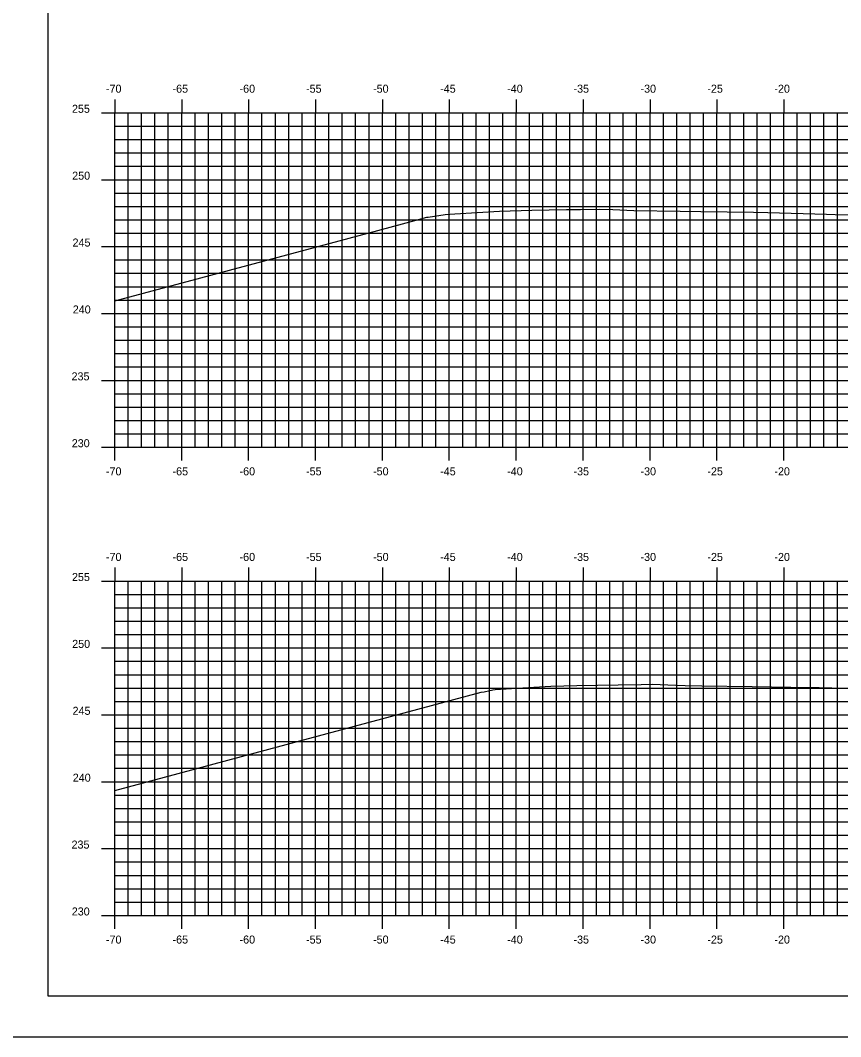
# Model space of a CAD drawing. Extents: x 1168600 to 1177589, y 610178 to 611246.
# Drawn here: x 1172101.7 to 1172163, y 610268.7 to 610344.7 of the extents above; entities that cross this region are included whole.
import ezdxf

# ---------------------------------------------------------------- set-up
doc = ezdxf.new("R2010")
doc.units = 0
for name, color, linetype in [('_Station Equation', 7, 'Continuous'), ('BORDER', 7, 'Continuous'), ('H_V ANNOTATION', 7, 'Continuous'), ('MAJOR', 7, 'Continuous'), ('MINOR', 7, 'Continuous'), ('PLOT BOUNDARY', 7, 'Continuous')]:
    doc.layers.add(name, color=color, linetype=linetype)

msp = doc.modelspace()

# ---------------------------------------------------------------- linework, layer by layer
at = {"layer": '_Station Equation'}
for points in [[(1172108.767, 610323.745), (1172128.424, 610328.999), (1172131.453, 610329.825), (1172132.083, 610329.993), (1172132.115, 610329.999), (1172132.122, 610330), (1172132.153, 610330.004), (1172132.178, 610330.009), (1172133.456, 610330.209), (1172134.171, 610330.252), (1172137.513, 610330.458), (1172139.94, 610330.512), (1172142.529, 610330.571), (1172143.573, 610330.583), (1172144.992, 610330.601), (1172145.984, 610330.564), (1172147.546, 610330.506), (1172151.031, 610330.453), (1172152.562, 610330.429), (1172156.488, 610330.361), (1172157.578, 610330.344), (1172161.946, 610330.225), (1172162.594, 610330.208), (1172167.405, 610330.076)], [(1172108.767, 610287.138), (1172136.148, 610294.491), (1172136.364, 610294.526), (1172136.46, 610294.55), (1172136.69, 610294.587), (1172137.028, 610294.658), (1172137.192, 610294.691), (1172138.411, 610294.763), (1172141.365, 610294.941), (1172143.291, 610294.985), (1172146.378, 610295.053), (1172148.111, 610295.076), (1172148.915, 610295.085), (1172150.706, 610295.017), (1172151.391, 610294.991), (1172152.645, 610294.974), (1172156.403, 610294.924), (1172160.746, 610294.849), (1172161.416, 610294.838), (1172166.15, 610294.712)]]:
    msp.add_lwpolyline(points, dxfattribs=at)
at = {"layer": 'BORDER'}
for p, q in [((1172103.767, 610376.801), (1172103.767, 610271.801)), ((1172103.767, 610271.801), (1172263.767, 610271.801))]:
    msp.add_line(p, q, dxfattribs=at)
at = {"layer": 'MAJOR'}
for p, q in [((1172108.767, 610338.803), (1172108.767, 610337.801)), ((1172113.767, 610338.803), (1172113.767, 610337.801)), ((1172118.767, 610338.803), (1172118.767, 610337.801)), ((1172123.767, 610338.803), (1172123.767, 610337.801)), ((1172128.767, 610338.803), (1172128.767, 610337.801)), ((1172133.767, 610338.803), (1172133.767, 610337.801)), ((1172138.767, 610338.803), (1172138.767, 610337.801)), ((1172143.767, 610338.803), (1172143.767, 610337.801)), ((1172148.767, 610338.803), (1172148.767, 610337.801)), ((1172153.767, 610338.803), (1172153.767, 610337.801)), ((1172158.767, 610338.803), (1172158.767, 610337.801)), ((1172107.765, 610337.801), (1172108.767, 610337.801)), ((1172108.767, 610337.801), (1172248.767, 610337.801)), ((1172108.767, 610312.801), (1172108.767, 610337.801)), ((1172108.767, 610312.801), (1172108.767, 610337.801)), ((1172108.767, 610337.801), (1172248.767, 610337.801)), ((1172113.767, 610312.801), (1172113.767, 610337.801)), ((1172118.767, 610312.801), (1172118.767, 610337.801)), ((1172123.767, 610312.801), (1172123.767, 610337.801)), ((1172128.767, 610312.801), (1172128.767, 610337.801)), ((1172133.767, 610312.801), (1172133.767, 610337.801)), ((1172138.767, 610312.801), (1172138.767, 610337.801)), ((1172143.767, 610312.801), (1172143.767, 610337.801)), ((1172148.767, 610312.801), (1172148.767, 610337.801)), ((1172153.767, 610312.801), (1172153.767, 610337.801)), ((1172158.767, 610312.801), (1172158.767, 610337.801)), ((1172107.765, 610332.801), (1172108.767, 610332.801)), ((1172108.767, 610332.801), (1172248.767, 610332.801)), ((1172107.765, 610327.801), (1172108.767, 610327.801)), ((1172108.767, 610327.801), (1172248.767, 610327.801)), ((1172107.765, 610322.801), (1172108.767, 610322.801)), ((1172108.767, 610322.801), (1172248.767, 610322.801)), ((1172107.765, 610317.801), (1172108.767, 610317.801)), ((1172108.767, 610317.801), (1172248.767, 610317.801)), ((1172107.765, 610312.801), (1172108.767, 610312.801)), ((1172108.767, 610312.801), (1172248.767, 610312.801)), ((1172108.767, 610312.801), (1172248.767, 610312.801)), ((1172108.767, 610311.799), (1172108.767, 610312.801)), ((1172113.767, 610311.799), (1172113.767, 610312.801)), ((1172118.767, 610311.799), (1172118.767, 610312.801)), ((1172123.767, 610311.799), (1172123.767, 610312.801)), ((1172128.767, 610311.799), (1172128.767, 610312.801)), ((1172133.767, 610311.799), (1172133.767, 610312.801)), ((1172138.767, 610311.799), (1172138.767, 610312.801)), ((1172143.767, 610311.799), (1172143.767, 610312.801)), ((1172148.767, 610311.799), (1172148.767, 610312.801)), ((1172153.767, 610311.799), (1172153.767, 610312.801)), ((1172158.767, 610311.799), (1172158.767, 610312.801)), ((1172108.767, 610303.803), (1172108.767, 610302.801)), ((1172113.767, 610303.803), (1172113.767, 610302.801)), ((1172118.767, 610303.803), (1172118.767, 610302.801)), ((1172123.767, 610303.803), (1172123.767, 610302.801)), ((1172128.767, 610303.803), (1172128.767, 610302.801)), ((1172133.767, 610303.803), (1172133.767, 610302.801)), ((1172138.767, 610303.803), (1172138.767, 610302.801)), ((1172143.767, 610303.803), (1172143.767, 610302.801)), ((1172148.767, 610303.803), (1172148.767, 610302.801)), ((1172153.767, 610303.803), (1172153.767, 610302.801)), ((1172158.767, 610303.803), (1172158.767, 610302.801)), ((1172107.765, 610302.801), (1172108.767, 610302.801)), ((1172108.767, 610302.801), (1172248.767, 610302.801)), ((1172108.767, 610277.801), (1172108.767, 610302.801)), ((1172108.767, 610277.801), (1172108.767, 610302.801)), ((1172108.767, 610302.801), (1172248.767, 610302.801)), ((1172113.767, 610277.801), (1172113.767, 610302.801)), ((1172118.767, 610277.801), (1172118.767, 610302.801)), ((1172123.767, 610277.801), (1172123.767, 610302.801)), ((1172128.767, 610277.801), (1172128.767, 610302.801)), ((1172133.767, 610277.801), (1172133.767, 610302.801)), ((1172138.767, 610277.801), (1172138.767, 610302.801)), ((1172143.767, 610277.801), (1172143.767, 610302.801)), ((1172148.767, 610277.801), (1172148.767, 610302.801)), ((1172153.767, 610277.801), (1172153.767, 610302.801)), ((1172158.767, 610277.801), (1172158.767, 610302.801)), ((1172107.765, 610297.801), (1172108.767, 610297.801)), ((1172108.767, 610297.801), (1172248.767, 610297.801)), ((1172107.765, 610292.801), (1172108.767, 610292.801)), ((1172108.767, 610292.801), (1172248.767, 610292.801)), ((1172107.765, 610287.801), (1172108.767, 610287.801)), ((1172108.767, 610287.801), (1172248.767, 610287.801)), ((1172107.765, 610282.801), (1172108.767, 610282.801)), ((1172108.767, 610282.801), (1172248.767, 610282.801)), ((1172107.765, 610277.801), (1172108.767, 610277.801)), ((1172108.767, 610277.801), (1172248.767, 610277.801)), ((1172108.767, 610277.801), (1172248.767, 610277.801)), ((1172108.767, 610276.799), (1172108.767, 610277.801)), ((1172113.767, 610276.799), (1172113.767, 610277.801)), ((1172118.767, 610276.799), (1172118.767, 610277.801)), ((1172123.767, 610276.799), (1172123.767, 610277.801)), ((1172128.767, 610276.799), (1172128.767, 610277.801)), ((1172133.767, 610276.799), (1172133.767, 610277.801)), ((1172138.767, 610276.799), (1172138.767, 610277.801)), ((1172143.767, 610276.799), (1172143.767, 610277.801)), ((1172148.767, 610276.799), (1172148.767, 610277.801)), ((1172153.767, 610276.799), (1172153.767, 610277.801)), ((1172158.767, 610276.799), (1172158.767, 610277.801))]:
    msp.add_line(p, q, dxfattribs=at)
at = {"layer": 'MINOR'}
for p, q in [((1172109.767, 610312.801), (1172109.767, 610337.801)), ((1172110.767, 610312.801), (1172110.767, 610337.801)), ((1172111.767, 610312.801), (1172111.767, 610337.801)), ((1172112.767, 610312.801), (1172112.767, 610337.801)), ((1172114.767, 610312.801), (1172114.767, 610337.801)), ((1172115.767, 610312.801), (1172115.767, 610337.801)), ((1172116.767, 610312.801), (1172116.767, 610337.801)), ((1172117.767, 610312.801), (1172117.767, 610337.801)), ((1172119.767, 610312.801), (1172119.767, 610337.801)), ((1172120.767, 610312.801), (1172120.767, 610337.801)), ((1172121.767, 610312.801), (1172121.767, 610337.801)), ((1172122.767, 610312.801), (1172122.767, 610337.801)), ((1172124.767, 610312.801), (1172124.767, 610337.801)), ((1172125.767, 610312.801), (1172125.767, 610337.801)), ((1172126.767, 610312.801), (1172126.767, 610337.801)), ((1172127.767, 610312.801), (1172127.767, 610337.801)), ((1172129.767, 610312.801), (1172129.767, 610337.801)), ((1172130.767, 610312.801), (1172130.767, 610337.801)), ((1172131.767, 610312.801), (1172131.767, 610337.801)), ((1172132.767, 610312.801), (1172132.767, 610337.801)), ((1172134.767, 610312.801), (1172134.767, 610337.801)), ((1172135.767, 610312.801), (1172135.767, 610337.801)), ((1172136.767, 610312.801), (1172136.767, 610337.801)), ((1172137.767, 610312.801), (1172137.767, 610337.801)), ((1172139.767, 610312.801), (1172139.767, 610337.801)), ((1172140.767, 610312.801), (1172140.767, 610337.801)), ((1172141.767, 610312.801), (1172141.767, 610337.801)), ((1172142.767, 610312.801), (1172142.767, 610337.801)), ((1172144.767, 610312.801), (1172144.767, 610337.801)), ((1172145.767, 610312.801), (1172145.767, 610337.801)), ((1172146.767, 610312.801), (1172146.767, 610337.801)), ((1172147.767, 610312.801), (1172147.767, 610337.801)), ((1172149.767, 610312.801), (1172149.767, 610337.801)), ((1172150.767, 610312.801), (1172150.767, 610337.801)), ((1172151.767, 610312.801), (1172151.767, 610337.801)), ((1172152.767, 610312.801), (1172152.767, 610337.801)), ((1172154.767, 610312.801), (1172154.767, 610337.801)), ((1172155.767, 610312.801), (1172155.767, 610337.801)), ((1172156.767, 610312.801), (1172156.767, 610337.801)), ((1172157.767, 610312.801), (1172157.767, 610337.801)), ((1172159.767, 610312.801), (1172159.767, 610337.801)), ((1172160.767, 610312.801), (1172160.767, 610337.801)), ((1172161.767, 610312.801), (1172161.767, 610337.801)), ((1172162.767, 610312.801), (1172162.767, 610337.801)), ((1172108.767, 610336.801), (1172248.767, 610336.801)), ((1172108.767, 610336.801), (1172109.769, 610336.801)), ((1172108.767, 610335.801), (1172248.767, 610335.801)), ((1172108.767, 610335.801), (1172109.769, 610335.801)), ((1172108.767, 610334.801), (1172248.767, 610334.801)), ((1172108.767, 610334.801), (1172109.769, 610334.801)), ((1172108.767, 610333.801), (1172248.767, 610333.801)), ((1172108.767, 610333.801), (1172109.769, 610333.801)), ((1172108.767, 610331.801), (1172248.767, 610331.801)), ((1172108.767, 610331.801), (1172109.769, 610331.801)), ((1172108.767, 610330.801), (1172248.767, 610330.801)), ((1172108.767, 610330.801), (1172109.769, 610330.801)), ((1172108.767, 610329.801), (1172248.767, 610329.801)), ((1172108.767, 610329.801), (1172109.769, 610329.801)), ((1172108.767, 610328.801), (1172248.767, 610328.801)), ((1172108.767, 610328.801), (1172109.769, 610328.801)), ((1172108.767, 610326.801), (1172248.767, 610326.801)), ((1172108.767, 610326.801), (1172109.769, 610326.801)), ((1172108.767, 610325.801), (1172248.767, 610325.801)), ((1172108.767, 610325.801), (1172109.769, 610325.801)), ((1172108.767, 610324.801), (1172248.767, 610324.801)), ((1172108.767, 610324.801), (1172109.769, 610324.801)), ((1172108.767, 610323.801), (1172248.767, 610323.801)), ((1172108.767, 610323.801), (1172109.769, 610323.801)), ((1172108.767, 610321.801), (1172248.767, 610321.801)), ((1172108.767, 610321.801), (1172109.769, 610321.801)), ((1172108.767, 610320.801), (1172248.767, 610320.801)), ((1172108.767, 610320.801), (1172109.769, 610320.801)), ((1172108.767, 610319.801), (1172248.767, 610319.801)), ((1172108.767, 610319.801), (1172109.769, 610319.801)), ((1172108.767, 610318.801), (1172248.767, 610318.801)), ((1172108.767, 610318.801), (1172109.769, 610318.801)), ((1172108.767, 610316.801), (1172248.767, 610316.801)), ((1172108.767, 610316.801), (1172109.769, 610316.801)), ((1172108.767, 610315.801), (1172248.767, 610315.801)), ((1172108.767, 610315.801), (1172109.769, 610315.801)), ((1172108.767, 610314.801), (1172248.767, 610314.801)), ((1172108.767, 610314.801), (1172109.769, 610314.801)), ((1172108.767, 610313.801), (1172248.767, 610313.801)), ((1172108.767, 610313.801), (1172109.769, 610313.801)), ((1172109.767, 610277.801), (1172109.767, 610302.801)), ((1172110.767, 610277.801), (1172110.767, 610302.801)), ((1172111.767, 610277.801), (1172111.767, 610302.801)), ((1172112.767, 610277.801), (1172112.767, 610302.801)), ((1172114.767, 610277.801), (1172114.767, 610302.801)), ((1172115.767, 610277.801), (1172115.767, 610302.801)), ((1172116.767, 610277.801), (1172116.767, 610302.801)), ((1172117.767, 610277.801), (1172117.767, 610302.801)), ((1172119.767, 610277.801), (1172119.767, 610302.801)), ((1172120.767, 610277.801), (1172120.767, 610302.801)), ((1172121.767, 610277.801), (1172121.767, 610302.801)), ((1172122.767, 610277.801), (1172122.767, 610302.801)), ((1172124.767, 610277.801), (1172124.767, 610302.801)), ((1172125.767, 610277.801), (1172125.767, 610302.801)), ((1172126.767, 610277.801), (1172126.767, 610302.801)), ((1172127.767, 610277.801), (1172127.767, 610302.801)), ((1172129.767, 610277.801), (1172129.767, 610302.801)), ((1172130.767, 610277.801), (1172130.767, 610302.801)), ((1172131.767, 610277.801), (1172131.767, 610302.801)), ((1172132.767, 610277.801), (1172132.767, 610302.801)), ((1172134.767, 610277.801), (1172134.767, 610302.801)), ((1172135.767, 610277.801), (1172135.767, 610302.801)), ((1172136.767, 610277.801), (1172136.767, 610302.801)), ((1172137.767, 610277.801), (1172137.767, 610302.801)), ((1172139.767, 610277.801), (1172139.767, 610302.801)), ((1172140.767, 610277.801), (1172140.767, 610302.801)), ((1172141.767, 610277.801), (1172141.767, 610302.801)), ((1172142.767, 610277.801), (1172142.767, 610302.801)), ((1172144.767, 610277.801), (1172144.767, 610302.801)), ((1172145.767, 610277.801), (1172145.767, 610302.801)), ((1172146.767, 610277.801), (1172146.767, 610302.801)), ((1172147.767, 610277.801), (1172147.767, 610302.801)), ((1172149.767, 610277.801), (1172149.767, 610302.801)), ((1172150.767, 610277.801), (1172150.767, 610302.801)), ((1172151.767, 610277.801), (1172151.767, 610302.801)), ((1172152.767, 610277.801), (1172152.767, 610302.801)), ((1172154.767, 610277.801), (1172154.767, 610302.801)), ((1172155.767, 610277.801), (1172155.767, 610302.801)), ((1172156.767, 610277.801), (1172156.767, 610302.801)), ((1172157.767, 610277.801), (1172157.767, 610302.801)), ((1172159.767, 610277.801), (1172159.767, 610302.801)), ((1172160.767, 610277.801), (1172160.767, 610302.801)), ((1172161.767, 610277.801), (1172161.767, 610302.801)), ((1172162.767, 610277.801), (1172162.767, 610302.801)), ((1172108.767, 610301.801), (1172248.767, 610301.801)), ((1172108.767, 610301.801), (1172109.769, 610301.801)), ((1172108.767, 610300.801), (1172248.767, 610300.801)), ((1172108.767, 610300.801), (1172109.769, 610300.801)), ((1172108.767, 610299.801), (1172248.767, 610299.801)), ((1172108.767, 610299.801), (1172109.769, 610299.801)), ((1172108.767, 610298.801), (1172248.767, 610298.801)), ((1172108.767, 610298.801), (1172109.769, 610298.801)), ((1172108.767, 610296.801), (1172248.767, 610296.801)), ((1172108.767, 610296.801), (1172109.769, 610296.801)), ((1172108.767, 610295.801), (1172248.767, 610295.801)), ((1172108.767, 610295.801), (1172109.769, 610295.801)), ((1172108.767, 610294.801), (1172248.767, 610294.801)), ((1172108.767, 610294.801), (1172109.769, 610294.801)), ((1172108.767, 610293.801), (1172248.767, 610293.801)), ((1172108.767, 610293.801), (1172109.769, 610293.801)), ((1172108.767, 610291.801), (1172248.767, 610291.801)), ((1172108.767, 610291.801), (1172109.769, 610291.801)), ((1172108.767, 610290.801), (1172248.767, 610290.801)), ((1172108.767, 610290.801), (1172109.769, 610290.801)), ((1172108.767, 610289.801), (1172248.767, 610289.801)), ((1172108.767, 610289.801), (1172109.769, 610289.801)), ((1172108.767, 610288.801), (1172248.767, 610288.801)), ((1172108.767, 610288.801), (1172109.769, 610288.801)), ((1172108.767, 610286.801), (1172248.767, 610286.801)), ((1172108.767, 610286.801), (1172109.769, 610286.801)), ((1172108.767, 610285.801), (1172248.767, 610285.801)), ((1172108.767, 610285.801), (1172109.769, 610285.801)), ((1172108.767, 610284.801), (1172248.767, 610284.801)), ((1172108.767, 610284.801), (1172109.769, 610284.801)), ((1172108.767, 610283.801), (1172248.767, 610283.801)), ((1172108.767, 610283.801), (1172109.769, 610283.801)), ((1172108.767, 610281.801), (1172248.767, 610281.801)), ((1172108.767, 610281.801), (1172109.769, 610281.801)), ((1172108.767, 610280.801), (1172248.767, 610280.801)), ((1172108.767, 610280.801), (1172109.769, 610280.801)), ((1172108.767, 610279.801), (1172248.767, 610279.801)), ((1172108.767, 610279.801), (1172109.769, 610279.801)), ((1172108.767, 610278.801), (1172248.767, 610278.801)), ((1172108.767, 610278.801), (1172109.769, 610278.801))]:
    msp.add_line(p, q, dxfattribs=at)
at = {"layer": 'PLOT BOUNDARY'}
msp.add_lwpolyline([(1172095.674, 610268.742), (1172265.674, 610268.742), (1172265.674, 610378.742), (1172095.674, 610378.742)], close=True, dxfattribs=at)

# ---------------------------------------------------------------- texts
at = {"layer": 'H_V ANNOTATION'}
for s, p in [('-70', (1172108.109, 610339.301)), ('-65', (1172113.085, 610339.301)), ('-60', (1172118.093, 610339.301)), ('-55', (1172123.063, 610339.301)), ('-50', (1172128.071, 610339.301)), ('-45', (1172133.085, 610339.301)), ('-40', (1172138.093, 610339.301)), ('-35', (1172143.047, 610339.301)), ('-30', (1172148.055, 610339.301)), ('-25', (1172153.052, 610339.301)), ('-20', (1172158.061, 610339.301)), ('255', (1172105.57, 610337.801)), ('250', (1172105.586, 610332.801)), ('245', (1172105.613, 610327.801)), ('240', (1172105.629, 610322.801)), ('235', (1172105.538, 610317.801)), ('230', (1172105.554, 610312.801)), ('-70', (1172108.109, 610310.701)), ('-65', (1172113.085, 610310.701)), ('-60', (1172118.093, 610310.701)), ('-55', (1172123.063, 610310.701)), ('-50', (1172128.071, 610310.701)), ('-45', (1172133.085, 610310.701)), ('-40', (1172138.093, 610310.701)), ('-35', (1172143.047, 610310.701)), ('-30', (1172148.055, 610310.701)), ('-25', (1172153.052, 610310.701)), ('-20', (1172158.061, 610310.701)), ('-70', (1172108.109, 610304.301)), ('-65', (1172113.085, 610304.301)), ('-60', (1172118.093, 610304.301)), ('-55', (1172123.063, 610304.301)), ('-50', (1172128.071, 610304.301)), ('-45', (1172133.085, 610304.301)), ('-40', (1172138.093, 610304.301)), ('-35', (1172143.047, 610304.301)), ('-30', (1172148.055, 610304.301)), ('-25', (1172153.052, 610304.301)), ('-20', (1172158.061, 610304.301)), ('255', (1172105.57, 610302.801)), ('250', (1172105.586, 610297.801)), ('245', (1172105.613, 610292.801)), ('240', (1172105.629, 610287.801)), ('235', (1172105.538, 610282.801)), ('230', (1172105.554, 610277.801)), ('-70', (1172108.109, 610275.701)), ('-65', (1172113.085, 610275.701)), ('-60', (1172118.093, 610275.701)), ('-55', (1172123.063, 610275.701)), ('-50', (1172128.071, 610275.701)), ('-45', (1172133.085, 610275.701)), ('-40', (1172138.093, 610275.701)), ('-35', (1172143.047, 610275.701)), ('-30', (1172148.055, 610275.701)), ('-25', (1172153.052, 610275.701)), ('-20', (1172158.061, 610275.701))]:
    msp.add_text(s, height=0.6, dxfattribs=at).set_placement(p)

doc.saveas('drawing.dxf')
